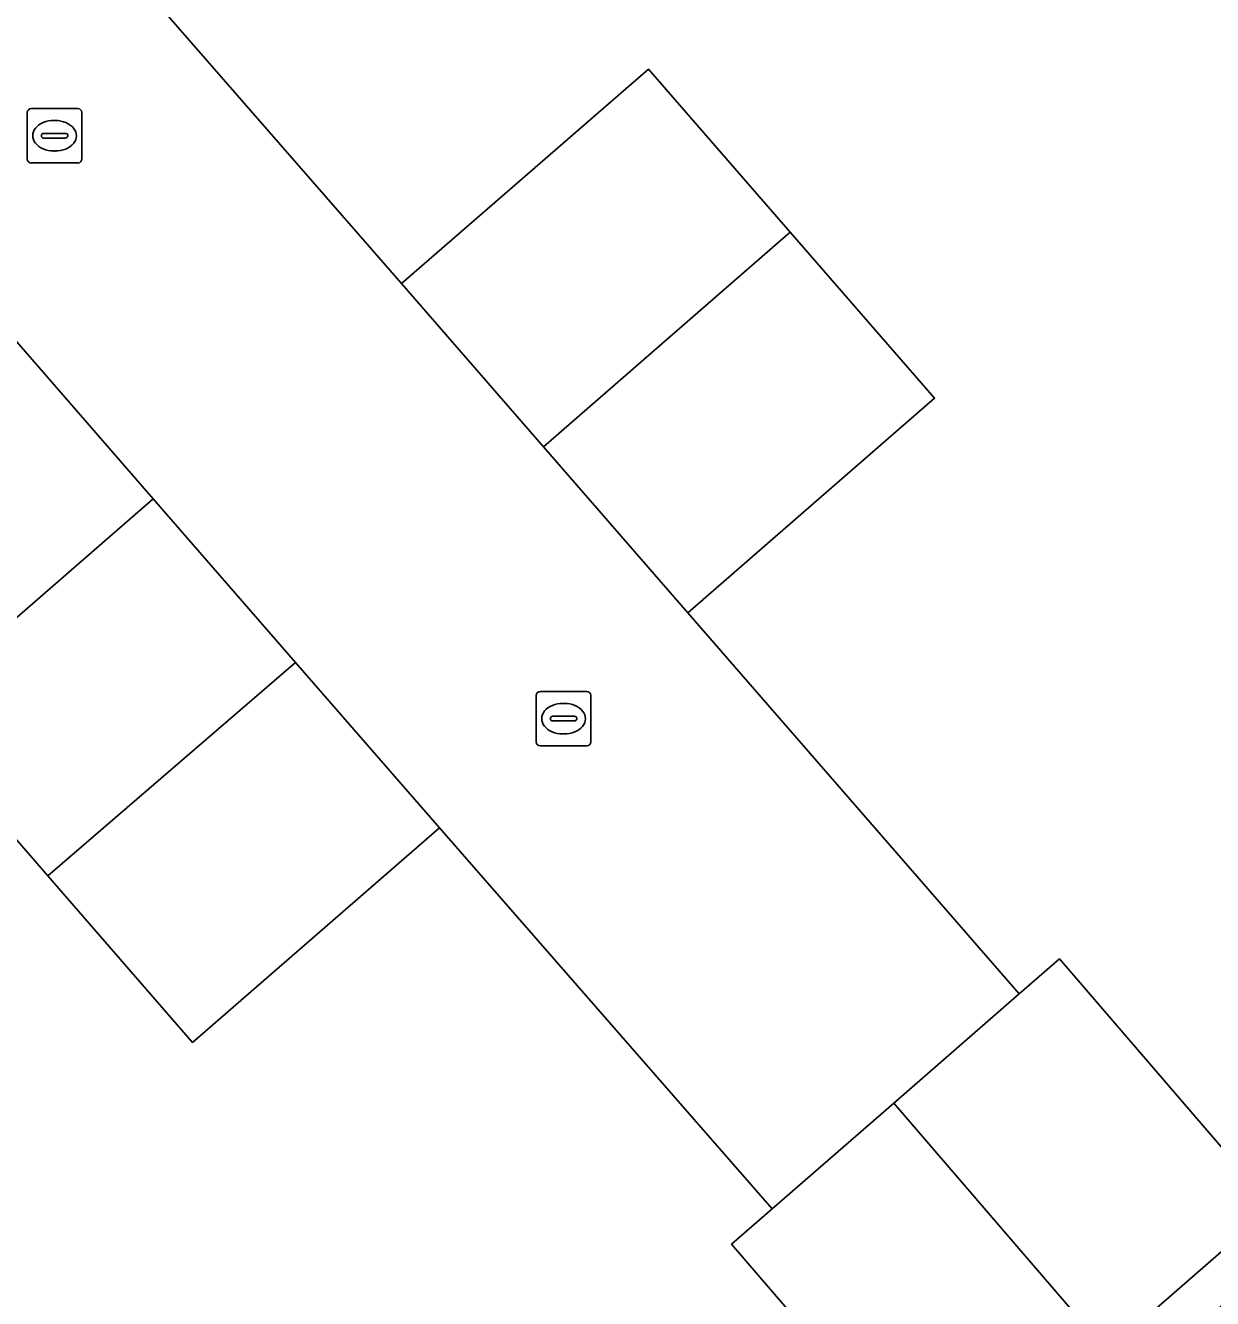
# Model space of a CAD drawing. Extents: x 155887 to 156869, y 383880 to 384678.
# Drawn here: x 156319.76 to 156341.53, y 384183.51 to 384206.87 of the extents above; entities that cross this region are included whole.
import ezdxf

# ---------------------------------------------------------------- set-up
doc = ezdxf.new("R2010")
doc.units = 0
for name, color, linetype in [('IMGEO_Erf', 7, 'Continuous'), ('IMGEO_Groenvoorziening', 7, 'Continuous'), ('IMGEO_Haag', 7, 'Continuous'), ('IMGEO_Kolk', 7, 'Continuous'), ('IMGEO_Pand', 7, 'Continuous'), ('IMGEO_Rijbaan_lokaal_open', 7, 'Continuous')]:
    doc.layers.add(name, color=color, linetype=linetype)

msp = doc.modelspace()

# ---------------------------------------------------------------- linework, layer by layer
at = {"layer": 'IMGEO_Erf'}
for points in [[(156319.24, 384210.63), (156326.656, 384202.13), (156331.184, 384206.065), (156333.783, 384203.075), (156336.432, 384200.027), (156331.904, 384196.092), (156337.983, 384189.1), (156338.722, 384189.743), (156342.636, 384185.196), (156353.172, 384194.311), (156352.124, 384195.519), (156351.86, 384195.29), (156348.584, 384199.067), (156348.322, 384199.368), (156348.85, 384199.824), (156347.575, 384201.293), (156346.229, 384202.845), (156345.701, 384202.386), (156342.151, 384206.479), (156345.646, 384209.51)], [(156318.661, 384178.874), (156320.008, 384177.321), (156321.283, 384175.852), (156321.812, 384176.311), (156322.075, 384176.007), (156325.351, 384172.23), (156325.094, 384172.007), (156326.143, 384170.799), (156326.986, 384171.536), (156329.021, 384173.315), (156331.039, 384175.08), (156336.622, 384179.961), (156332.708, 384184.508), (156333.452, 384185.156), (156327.349, 384192.146), (156322.821, 384188.211), (156320.165, 384191.267), (156317.573, 384194.249), (156322.101, 384198.184), (156314.708, 384206.687)]]:
    msp.add_lwpolyline(points, dxfattribs=at)
at = {"layer": 'IMGEO_Groenvoorziening'}
msp.add_lwpolyline([(156361.631, 384200.724), (156361.225, 384201.247), (156356.497, 384197.201), (156353.172, 384194.311), (156342.636, 384185.196), (156339.596, 384182.55), (156336.622, 384179.961), (156331.039, 384175.08), (156329.021, 384173.315), (156326.986, 384171.536), (156327.46, 384171.061), (156331.521, 384174.522)], close=True, dxfattribs=at)
at = {"layer": 'IMGEO_Haag'}
msp.add_lwpolyline([(156361.631, 384200.724), (156361.225, 384201.247), (156356.497, 384197.201), (156353.172, 384194.311), (156342.636, 384185.196), (156339.596, 384182.55), (156336.622, 384179.961), (156331.039, 384175.08), (156329.021, 384173.315), (156326.986, 384171.536), (156327.46, 384171.061), (156331.521, 384174.522)], close=True, dxfattribs=at)
at = {"layer": 'IMGEO_Kolk'}
for p, q in [((156319.79, 384204.417), (156319.79, 384205.269)), ((156319.865, 384205.343), (156320.717, 384205.343)), ((156320.791, 384205.269), (156320.791, 384204.417)), ((156320.278, 384205.123), (156320.303, 384205.123)), ((156320.049, 384204.837), (156320.049, 384204.849)), ((156320.092, 384204.886), (156320.49, 384204.886)), ((156320.533, 384204.849), (156320.533, 384204.837)), ((156320.487, 384204.8), (156320.089, 384204.8)), ((156320.717, 384204.343), (156319.865, 384204.343)), ((156320.301, 384204.563), (156320.276, 384204.563)), ((156329.126, 384193.724), (156329.126, 384194.576)), ((156329.201, 384194.65), (156330.053, 384194.65)), ((156330.127, 384194.576), (156330.127, 384193.724)), ((156329.614, 384194.43), (156329.639, 384194.43)), ((156329.385, 384194.144), (156329.385, 384194.156)), ((156329.823, 384194.107), (156329.425, 384194.107)), ((156329.428, 384194.193), (156329.826, 384194.193)), ((156329.869, 384194.156), (156329.869, 384194.144)), ((156329.637, 384193.87), (156329.612, 384193.87)), ((156330.053, 384193.65), (156329.201, 384193.65))]:
    msp.add_line(p, q, dxfattribs=at)
for points in [[(156319.79, 384204.417), (156319.79, 384205.269)], [(156319.865, 384205.343), (156320.717, 384205.343)], [(156320.791, 384205.269), (156320.791, 384204.417)], [(156320.717, 384204.343), (156319.865, 384204.343)], [(156329.126, 384193.724), (156329.126, 384194.576)], [(156329.201, 384194.65), (156330.053, 384194.65)], [(156330.127, 384194.576), (156330.127, 384193.724)], [(156330.053, 384193.65), (156329.201, 384193.65)]]:
    msp.add_lwpolyline(points, dxfattribs=at)
for centre, radius, start, end in [((156319.867, 384205.267), 0.0765, 91.552, 178.448), ((156319.867, 384205.267), 0.0765, 91.552, 178.448), ((156320.715, 384205.267), 0.0765, 1.552, 88.448), ((156320.715, 384205.267), 0.0765, 1.552, 88.448), ((156320.089, 384204.846), 0.0403, 85.8775, 175.7526), ((156320.086, 384204.836), 0.0366, 178.938, 274.7102), ((156320.49, 384204.843), 0.043, 264.8664, 352.4533), ((156320.494, 384204.848), 0.0386, 1.7309, 96.639), ((156319.867, 384204.419), 0.0765, 181.552, 268.448), ((156319.867, 384204.419), 0.0765, 181.552, 268.448), ((156320.715, 384204.419), 0.0765, 271.552, 358.448), ((156320.715, 384204.419), 0.0765, 271.552, 358.448), ((156329.203, 384194.574), 0.0765, 91.552, 178.448), ((156329.203, 384194.574), 0.0765, 91.552, 178.448), ((156330.051, 384194.574), 0.0765, 1.552, 88.448), ((156330.051, 384194.574), 0.0765, 1.552, 88.448), ((156329.425, 384194.153), 0.0403, 85.8775, 175.7526), ((156329.422, 384194.143), 0.0366, 178.938, 274.7102), ((156329.826, 384194.15), 0.043, 264.8664, 352.4533), ((156329.83, 384194.155), 0.0386, 1.7309, 96.639), ((156329.203, 384193.726), 0.0765, 181.552, 268.448), ((156329.203, 384193.726), 0.0765, 181.552, 268.448), ((156330.051, 384193.726), 0.0765, 271.552, 358.448), ((156330.051, 384193.726), 0.0765, 271.552, 358.448)]:
    msp.add_arc(centre, radius, start, end, dxfattribs=at)
for centre, major_axis, ratio, start_param, end_param in [((156320.277, 384204.843), (-0.387, 0.002), 0.722429, 4.712389, 7.853982), ((156320.302, 384204.843), (-0.39, 0.002), 0.717154, 1.570796, 4.712389), ((156329.613, 384194.15), (-0.387, 0.002), 0.722429, 4.712389, 7.853982), ((156329.638, 384194.15), (-0.39, 0.002), 0.717154, 1.570796, 4.712389)]:
    msp.add_ellipse(centre, major_axis=major_axis, ratio=ratio, start_param=start_param, end_param=end_param, dxfattribs=at)
at = {"layer": 'IMGEO_Pand'}
for points in [[(156333.783, 384203.075), (156331.184, 384206.065), (156326.656, 384202.13), (156329.26, 384199.135), (156333.74, 384203.038)], [(156333.783, 384203.075), (156333.74, 384203.038), (156329.26, 384199.135), (156331.904, 384196.092), (156336.432, 384200.027)], [(156320.165, 384191.267), (156324.711, 384195.181), (156322.101, 384198.184), (156317.573, 384194.249)], [(156320.165, 384191.267), (156322.821, 384188.211), (156327.349, 384192.146), (156324.711, 384195.181)], [(156335.682, 384187.097), (156339.596, 384182.55), (156342.636, 384185.196), (156338.722, 384189.743), (156337.983, 384189.1)], [(156335.682, 384187.097), (156333.452, 384185.156), (156332.708, 384184.508), (156336.622, 384179.961), (156339.596, 384182.55)]]:
    msp.add_lwpolyline(points, close=True, dxfattribs=at)
at = {"layer": 'IMGEO_Rijbaan_lokaal_open'}
msp.add_lwpolyline([(156312.097, 384209.704), (156314.708, 384206.687), (156322.101, 384198.184), (156324.711, 384195.181), (156327.349, 384192.146), (156333.452, 384185.156), (156335.682, 384187.097), (156337.983, 384189.1), (156331.904, 384196.092), (156329.26, 384199.135), (156326.656, 384202.13), (156319.24, 384210.63), (156316.618, 384213.633)], close=True, dxfattribs=at)

doc.saveas('drawing.dxf')
